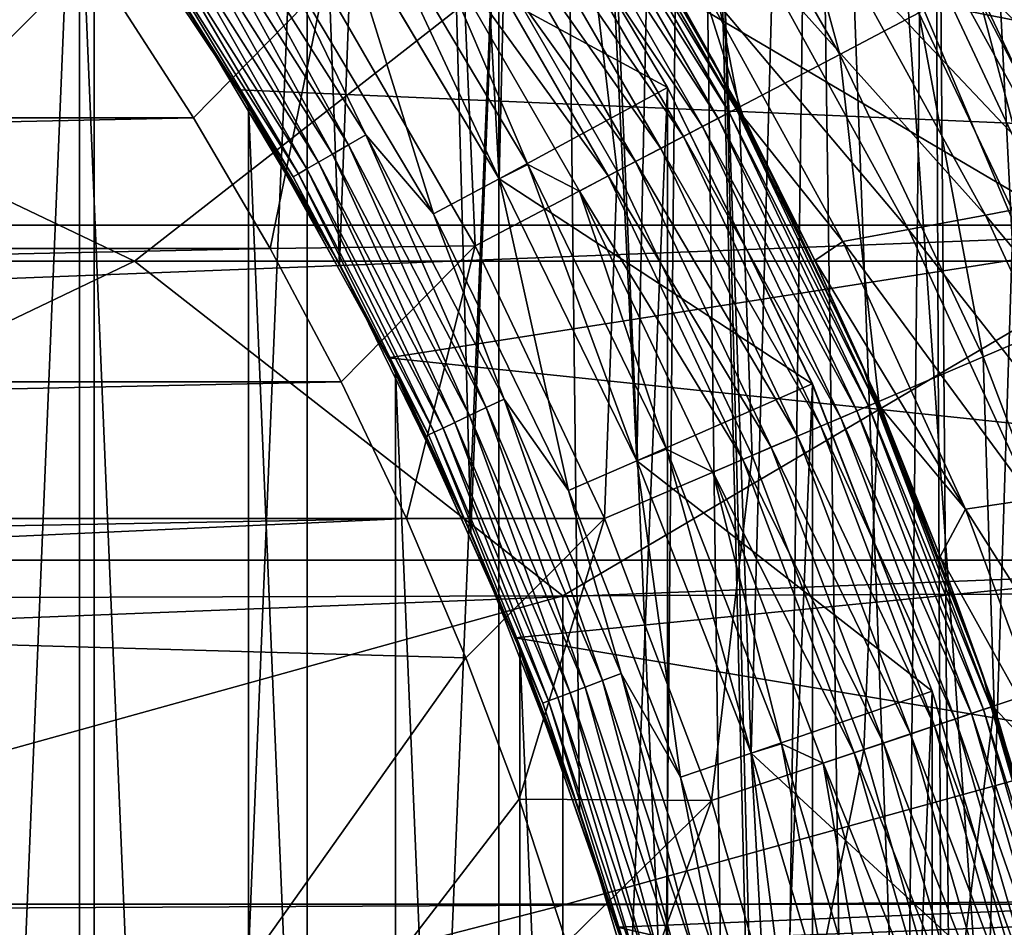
# Model space of a CAD drawing. Header units: metres. Extents: x -104 to 104, y -68 to 90.
# Tile 628 of 744: x 13.45 to 18.07, y 49.26 to 53.53. Entities that reach past the tile are written whole.
import ezdxf

# ---------------------------------------------------------------- set-up
doc = ezdxf.new("R2010")
doc.units = ezdxf.units.M
doc.layers.add('solid_FIT-BATH-153_SW0002', color=7, linetype='CONTINUOUS')

msp = doc.modelspace()

# ---------------------------------------------------------------- linework, layer by layer
at = {"layer": 'solid_FIT-BATH-153_SW0002'}
for points in [[(14.229135, 53.588036, -4.703498), (14.948836, 52.381088, -4.703498), (14.592765, 62.063435, -4.703498)], [(14.948836, 52.381088, -4.703498), (15.281964, 61.474419, -4.703498), (14.592765, 62.063435, -4.703498)], [(14.943171, 54.049225, 8.296501), (15.698823, 52.78112, 8.296501), (15.221834, 61.527943, 8.296501)], [(15.698823, 52.78112, 8.296501), (15.888155, 60.916077, 8.296501), (15.221834, 61.527943, 8.296501)], [(14.948836, 52.381088, -4.703498), (15.566132, 51.119137, -4.703498), (15.281964, 61.474419, -4.703498)], [(15.566132, 51.119137, -4.703498), (15.948568, 60.857918, -4.703498), (15.281964, 61.474419, -4.703498)], [(15.698823, 52.78112, 8.296501), (16.346586, 51.455868, 8.296501), (15.888155, 60.916077, 8.296501)], [(16.346586, 51.455868, 8.296501), (16.52853, 60.279892, 8.296501), (15.888155, 60.916077, 8.296501)], [(15.566132, 51.119137, -4.703498), (16.076899, 49.811382, -4.703498), (15.948568, 60.857918, -4.703498)], [(16.478292, 48.465103, -4.703498), (16.588905, 60.21703, -4.703498), (15.948568, 60.857918, -4.703498)], [(16.076899, 49.811382, -4.703498), (16.478292, 48.465103, -4.703498), (15.948568, 60.857918, -4.703498)], [(6.5, 50.785889, 68.296501), (12.21831, 60.746838, 68.296501), (16.460951, 56.5042, 68.296501)], [(16.346586, 51.455868, 8.296501), (16.882648, 50.082161, 8.296501), (16.52853, 60.279892, 8.296501)], [(16.882648, 50.082161, 8.296501), (17.143902, 59.61834, 8.296501), (16.52853, 60.279892, 8.296501)], [(16.478292, 48.465103, -4.703498), (16.767109, 47.089867, -4.703498), (16.588905, 60.21703, -4.703498)], [(16.999987, 44.293423, -4.703498), (17.204029, 59.550629, -4.703498), (16.588905, 60.21703, -4.703498)], [(16.94128, 45.696701, -4.703498), (16.999987, 44.293423, -4.703498), (16.588905, 60.21703, -4.703498)], [(16.767109, 47.089867, -4.703498), (16.94128, 45.696701, -4.703498), (16.588905, 60.21703, -4.703498)], [(16.882648, 50.082161, 8.296501), (17.303858, 48.667538, 8.296501), (17.143902, 59.61834, 8.296501)], [(17.606529, 47.223553, 8.296501), (17.733131, 58.932922, 8.296501), (17.143902, 59.61834, 8.296501)], [(17.303858, 48.667538, 8.296501), (17.606529, 47.223553, 8.296501), (17.143902, 59.61834, 8.296501)], [(16.999987, 44.293423, -4.703498), (19.145222, 31.785889, -4.703498), (17.204029, 59.550629, -4.703498)], [(19.145222, 31.785889, -4.703498), (17.792608, 58.860416, -4.703498), (17.204029, 59.550629, -4.703498)], [(17.606529, 47.223553, 8.296501), (17.788933, 45.760342, 8.296501), (17.733131, 58.932922, 8.296501)], [(17.85, 44.285904, 8.296501), (18.293959, 58.226158, 8.296501), (17.733131, 58.932922, 8.296501)], [(17.788933, 45.760342, 8.296501), (17.85, 44.285904, 8.296501), (17.733131, 58.932922, 8.296501)], [(19.145222, 31.785889, -4.703498), (18.352581, 58.148666, -4.703498), (17.792608, 58.860416, -4.703498)], [(17.85, 44.285904, 8.296501), (18.379068, 30.458, 8.296501), (18.293959, 58.226158, 8.296501)], [(12.698797, 30.490952, 37.479431), (12.698797, 58.080826, 37.479431), (13.794567, 56.98518, 37.479431)], [(17.788363, 57.651543, 47.846176), (18.521544, 53.072155, 46.161289), (17.781132, 54.48801, 46.682224)], [(18.717615, 56.315662, 47.354668), (18.521544, 53.072155, 46.161289), (17.788363, 57.651543, 47.846176)], [(12.698797, 30.490952, 37.479431), (13.794567, 56.98518, 37.479431), (13.794567, 31.586597, 37.479431)], [(13.794567, 31.586597, 37.479431), (13.794567, 56.98518, 37.479431), (14.796649, 55.801991, 37.479431)], [(6.5, 46.543247, 69.796501), (16.460951, 56.5042, 68.296501), (16.460951, 56.5042, 69.796501)], [(6.5, 46.543247, 68.296501), (16.460951, 56.5042, 68.296501), (6.5, 46.543247, 69.796501)], [(6.5, 50.785889, 68.296501), (16.460951, 56.5042, 68.296501), (6.5, 46.543247, 68.296501)], [(6.5, 46.543247, 69.796501), (16.460951, 56.5042, 69.796501), (20.239317, 47.544315, 69.796501)], [(18.888876, 52.252007, 69.796501), (16.460951, 56.5042, 69.796501), (18.193844, 53.732143, 69.796501)], [(19.463993, 50.720402, 69.796501), (16.460951, 56.5042, 69.796501), (18.888876, 52.252007, 69.796501)], [(19.915155, 49.147484, 69.796501), (16.460951, 56.5042, 69.796501), (19.463993, 50.720402, 69.796501)], [(20.239317, 47.544315, 69.796501), (16.460951, 56.5042, 69.796501), (19.915155, 49.147484, 69.796501)], [(13.794567, 31.586597, 37.479431), (14.796649, 55.801991, 37.479431), (14.796649, 32.769787, 37.479431)], [(14.796649, 32.769787, 37.479431), (14.796649, 55.801991, 37.479431), (15.69684, 54.541069, 37.479431)], [(12.834371, 55.433922, -6.203498), (12.834371, 33.137856, -6.203498), (13.726311, 34.25658, -6.203498)], [(12.834371, 55.433922, -6.203498), (13.726311, 34.25658, -6.203498), (13.726314, 54.315193, -6.203498)], [(16.867413, 54.95237, 43.765839), (16.513239, 54.728397, 45.265484), (17.299961, 53.365776, 45.265484)], [(17.671009, 53.560524, 43.765839), (16.867413, 54.95237, 43.765839), (17.299961, 53.365776, 45.265484)], [(16.513239, 54.728397, 45.265484), (16.061531, 54.442753, 46.727985), (16.826735, 53.117405, 46.727985)], [(17.299961, 53.365776, 45.265484), (16.513239, 54.728397, 45.265484), (16.826735, 53.117405, 46.727985)], [(15.906163, 54.677902, 28.296501), (16.710001, 53.328888, 28.296501), (16.048372, 54.434261, 28.451694)], [(16.482973, 53.73637, 17.419794), (16.710001, 53.328888, 28.296501), (15.906163, 54.677902, 28.296501)], [(13.668135, 54.394314, 1.296502), (20.596407, 54.522842, 1.296502), (21.324799, 52.903236, 1.296502)], [(14.796649, 32.769787, 37.479431), (15.69684, 54.541069, 37.479431), (15.69684, 34.030708, 37.479431)], [(14.943486, 54.048813, 35.896503), (16.490074, 53.210011, 36.796501), (15.696819, 54.541245, 36.796501)], [(15.696819, 54.541245, 36.796501), (16.490074, 53.210011, 36.796501), (15.69684, 54.541069, 37.479431)], [(15.69684, 34.030708, 37.479431), (15.69684, 54.541069, 37.479431), (16.489872, 53.210293, 37.479431)], [(16.490074, 53.210011, 36.796501), (16.489872, 53.210293, 37.479431), (15.69684, 54.541069, 37.479431)], [(18.193844, 53.732143, 69.796501), (17.781132, 54.48801, 46.682224), (18.521544, 53.072155, 46.161289)], [(16.061531, 54.442753, 46.727985), (15.515038, 54.097149, 48.144478), (16.254206, 52.816895, 48.144478)], [(16.017532, 54.414761, 28.604473), (16.048372, 54.434261, 28.451694), (16.812937, 53.109997, 28.451694)], [(16.710001, 53.328888, 28.296501), (16.812937, 53.109997, 28.451694), (16.048372, 54.434261, 28.451694)], [(16.826735, 53.117405, 46.727985), (16.061531, 54.442753, 46.727985), (16.254206, 52.816895, 48.144478)], [(13.667952, 54.394653, 6.596502), (13.668135, 54.394314, 1.296502), (14.47578, 53.199306, 1.296502)], [(13.667952, 54.394653, 6.596502), (14.47578, 53.199306, 1.296502), (14.084664, 53.805458, 6.596502)], [(14.47578, 53.199306, 1.296502), (13.668135, 54.394314, 1.296502), (21.324799, 52.903236, 1.296502)], [(15.966853, 54.382713, 28.749653), (16.727533, 53.065174, 28.749653), (15.897585, 54.338913, 28.883652)], [(16.017532, 54.414761, 28.604473), (16.780628, 53.09304, 28.604473), (15.966853, 54.382713, 28.749653)], [(16.780628, 53.09304, 28.604473), (16.727533, 53.065174, 28.749653), (15.966853, 54.382713, 28.749653)], [(16.017532, 54.414761, 28.604473), (16.812937, 53.109997, 28.451694), (16.780628, 53.09304, 28.604473)], [(15.897585, 54.338913, 28.883652), (16.654966, 53.027088, 28.883652), (15.811437, 54.284435, 29.003164)], [(16.727533, 53.065174, 28.749653), (16.654966, 53.027088, 28.883652), (15.897585, 54.338913, 28.883652)], [(13.726314, 54.315193, -6.203498), (13.726311, 34.25658, -6.203498), (14.520299, 35.445183, -6.203498)], [(13.726314, 54.315193, -6.203498), (14.520304, 53.126583, -6.203498), (14.229135, 53.588036, -4.703498)], [(13.726314, 54.315193, -6.203498), (14.520299, 35.445183, -6.203498), (14.520304, 53.126583, -6.203498)], [(15.811437, 54.284435, 29.003164), (16.564714, 52.979721, 29.003164), (15.710534, 54.220627, 29.105242)], [(16.654966, 53.027088, 28.883652), (16.564714, 52.979721, 29.003164), (15.811437, 54.284435, 29.003164)], [(15.710534, 54.220627, 29.105242), (16.459003, 52.92424, 29.105242), (15.597366, 54.149063, 29.187365)], [(16.564714, 52.979721, 29.003164), (16.459003, 52.92424, 29.105242), (15.710534, 54.220627, 29.105242)], [(14.99013, 52.940445, 7.058629), (14.322415, 54.171936, 7.087009), (14.24512, 54.118584, 7.058629)], [(14.322415, 54.171936, 7.087009), (15.071468, 52.987404, 7.087009), (14.648741, 53.85997, 7.096502)], [(14.99013, 52.940445, 7.058629), (15.071468, 52.987404, 7.087009), (14.322415, 54.171936, 7.087009)], [(15.597366, 54.149063, 29.187365), (16.340445, 52.862015, 29.187365), (15.474726, 54.07151, 29.247509)], [(16.459003, 52.92424, 29.105242), (16.340445, 52.862015, 29.187365), (15.597366, 54.149063, 29.187365)], [(14.24512, 54.118584, 7.058629), (14.173874, 54.069408, 7.012455), (14.915158, 52.89716, 7.012455)], [(14.99013, 52.940445, 7.058629), (14.24512, 54.118584, 7.058629), (14.915158, 52.89716, 7.012455)], [(15.071068, 54.127708, 29.296501), (15.698828, 52.781113, 29.296501), (14.943172, 54.049225, 29.296501)], [(15.071068, 54.127708, 29.296501), (15.832962, 52.848415, 29.296501), (15.698828, 52.781113, 29.296501)], [(15.345638, 53.989883, 29.284189), (15.832962, 52.848415, 29.296501), (15.071068, 54.127708, 29.296501)], [(-19.788519, 52.563187, 72.796501), (19.080275, 54.08606, 72.796501), (-19.080257, 54.086094, 72.796501)], [(-19.788519, 52.563187, 72.796501), (19.788528, 52.563168, 72.796501), (19.080275, 54.08606, 72.796501)], [(14.173874, 54.069408, 7.012455), (14.111421, 54.026299, 6.950263), (14.849439, 52.859215, 6.950263)], [(14.915158, 52.89716, 7.012455), (14.173874, 54.069408, 7.012455), (14.849439, 52.859215, 6.950263)], [(15.515038, 54.097149, 48.144478), (14.877046, 53.693729, 49.506374), (15.585818, 52.466122, 49.506374)], [(15.474726, 54.07151, 29.247509), (16.211962, 52.794582, 29.247509), (15.345638, 53.989883, 29.284189)], [(16.340445, 52.862015, 29.187365), (16.211962, 52.794582, 29.247509), (15.474726, 54.07151, 29.247509)], [(16.254206, 52.816895, 48.144478), (15.515038, 54.097149, 48.144478), (15.585818, 52.466122, 49.506374)], [(14.111421, 54.026299, 6.950263), (14.060164, 53.990917, 6.87445), (14.795502, 52.828075, 6.87445)], [(14.849439, 52.859215, 6.950263), (14.111421, 54.026299, 6.950263), (14.795502, 52.828075, 6.87445)], [(14.648741, 53.85997, 7.096502), (15.389946, 52.616501, 7.096502), (14.943172, 54.049225, 7.096502)], [(15.698828, 52.781113, 7.096502), (15.698823, 52.78112, 8.296501), (14.943171, 54.049225, 8.296501)], [(14.943172, 54.049225, 7.096502), (15.698828, 52.781113, 7.096502), (14.943171, 54.049225, 8.296501)], [(14.943172, 54.049225, 29.296501), (15.698828, 52.781113, 29.296501), (14.943486, 54.048813, 35.896503)], [(15.389946, 52.616501, 7.096502), (15.698828, 52.781113, 7.096502), (14.943172, 54.049225, 7.096502)], [(14.943486, 54.048813, 35.896503), (15.698656, 52.781456, 35.896503), (16.490074, 53.210011, 36.796501)], [(15.698828, 52.781113, 29.296501), (15.698656, 52.781456, 35.896503), (14.943486, 54.048813, 35.896503)], [(17.710831, 53.939053, 15.539575), (18.164055, 54.048206, 15.086351), (18.855494, 52.782738, 15.047513)], [(10.66534, 53.981514, -22.416956), (13.984931, 52.393456, -22.390421), (9.313002, 52.393456, -22.425169)], [(10.66534, 53.981514, -22.416956), (15.998011, 53.96619, -22.371569), (13.984931, 52.393456, -22.390421)], [(15.998011, 53.96619, -22.371569), (18.667147, 52.393456, -22.341715), (13.984931, 52.393456, -22.390421)], [(14.022079, 53.96463, 6.787934), (13.998632, 53.948448, 6.694047), (14.730752, 52.790691, 6.694047)], [(14.060164, 53.990917, 6.87445), (14.022079, 53.96463, 6.787934), (14.755425, 52.804935, 6.787934)], [(14.755425, 52.804935, 6.787934), (14.022079, 53.96463, 6.787934), (14.730752, 52.790691, 6.694047)], [(14.795502, 52.828075, 6.87445), (14.060164, 53.990917, 6.87445), (14.755425, 52.804935, 6.787934)], [(15.345638, 53.989883, 29.284189), (16.076725, 52.723602, 29.284189), (15.832962, 52.848415, 29.296501)], [(16.211962, 52.794582, 29.247509), (16.076725, 52.723602, 29.284189), (15.345638, 53.989883, 29.284189)], [(15.998011, 53.96619, -22.371569), (21.330681, 53.945782, -22.308178), (18.667147, 52.393456, -22.341715)], [(13.998632, 53.948448, 6.694047), (14.084664, 53.805458, 6.596502), (14.475995, 53.199112, 6.596502)], [(14.730752, 52.790691, 6.694047), (13.998632, 53.948448, 6.694047), (14.475995, 53.199112, 6.596502)], [(17.305929, 53.844292, 16.034723), (17.710831, 53.939053, 15.539575), (18.396175, 52.69088, 15.503056)], [(18.396175, 52.69088, 15.503056), (17.710831, 53.939053, 15.539575), (18.855494, 52.782738, 15.047513)], [(15.071468, 52.987404, 7.087009), (15.389946, 52.616501, 7.096502), (14.648741, 53.85997, 7.096502)], [(16.95117, 53.764374, 16.567499), (17.305929, 53.844292, 16.034723), (17.984818, 52.6106, 16.001856)], [(17.984818, 52.6106, 16.001856), (17.305929, 53.844292, 16.034723), (18.396175, 52.69088, 15.503056)], [(14.084664, 53.805458, 6.596502), (14.47578, 53.199306, 1.296502), (14.475995, 53.199112, 6.596502)], [(18.098217, 53.784729, 40.691639), (17.937635, 53.700455, 42.238136), (18.637026, 52.226551, 42.238136)], [(16.84577, 53.073383, 17.447479), (16.710001, 53.328888, 28.296501), (16.482973, 53.73637, 17.419794)], [(16.84577, 53.073383, 17.447479), (16.482973, 53.73637, 17.419794), (16.648329, 53.699715, 17.1334)], [(16.648329, 53.699715, 17.1334), (16.95117, 53.764374, 16.567499), (17.62351, 52.542332, 16.539167)], [(17.62351, 52.542332, 16.539167), (16.95117, 53.764374, 16.567499), (17.984818, 52.6106, 16.001856)], [(14.877046, 53.693729, 49.506374), (13.877343, 53.665737, 50.796501), (14.262948, 53.06815, 50.796501)], [(14.877046, 53.693729, 49.506374), (14.262948, 53.06815, 50.796501), (14.623175, 52.454361, 50.796501)], [(15.585818, 52.466122, 49.506374), (14.877046, 53.693729, 49.506374), (14.623175, 52.454361, 50.796501)], [(17.314281, 52.486492, 17.11001), (16.648329, 53.699715, 17.1334), (17.62351, 52.542332, 16.539167)], [(16.84577, 53.073383, 17.447479), (16.648329, 53.699715, 17.1334), (17.314281, 52.486492, 17.11001)], [(17.937635, 53.700455, 42.238136), (17.671009, 53.560524, 43.765839), (18.360004, 52.108528, 43.765839)], [(18.637026, 52.226551, 42.238136), (17.937635, 53.700455, 42.238136), (18.360004, 52.108528, 43.765839)], [(13.877343, 53.665737, 50.796501), (-13.877354, 53.665722, 50.796501), (-14.262958, 53.06813, 50.796501)], [(14.262948, 53.06815, 50.796501), (13.877343, 53.665737, 50.796501), (-14.262958, 53.06813, 50.796501)], [(14.520304, 53.126583, -6.203498), (14.948836, 52.381088, -4.703498), (14.229135, 53.588036, -4.703498)], [(17.671009, 53.560524, 43.765839), (17.299961, 53.365776, 45.265484), (17.974489, 51.944267, 45.265484)], [(18.360004, 52.108528, 43.765839), (17.671009, 53.560524, 43.765839), (17.974489, 51.944267, 45.265484)], [(17.299961, 53.365776, 45.265484), (16.826735, 53.117405, 46.727985), (17.482811, 51.734783, 46.727985)], [(17.974489, 51.944267, 45.265484), (17.299961, 53.365776, 45.265484), (17.482811, 51.734783, 46.727985)], [(16.710001, 53.328888, 28.296501), (17.399693, 51.918102, 28.296501), (16.812937, 53.109997, 28.451694)], [(17.18178, 52.39677, 17.474228), (17.399693, 51.918102, 28.296501), (16.710001, 53.328888, 28.296501)], [(17.18178, 52.39677, 17.474228), (16.710001, 53.328888, 28.296501), (16.84577, 53.073383, 17.447479)], [(15.179469, 51.939846, 1.296502), (14.47578, 53.199306, 1.296502), (21.324799, 52.903236, 1.296502)], [(14.475995, 53.199112, 6.596502), (14.47578, 53.199306, 1.296502), (15.179469, 51.939846, 1.296502)], [(14.475995, 53.199112, 6.596502), (15.179469, 51.939846, 1.296502), (14.84124, 52.576702, 6.596502)], [(14.730752, 52.790691, 6.694047), (14.475995, 53.199112, 6.596502), (14.84124, 52.576702, 6.596502)], [(15.69684, 34.030708, 37.479431), (16.489872, 53.210293, 37.479431), (16.489872, 35.361481, 37.479431)], [(15.698656, 52.781456, 35.896503), (17.170692, 51.817806, 36.796501), (16.490074, 53.210011, 36.796501)], [(16.489872, 35.361481, 37.479431), (16.489872, 53.210293, 37.479431), (17.170835, 51.817474, 37.479431)], [(17.170692, 51.817806, 36.796501), (17.170835, 51.817474, 37.479431), (16.489872, 53.210293, 37.479431)], [(16.490074, 53.210011, 36.796501), (17.170692, 51.817806, 36.796501), (16.489872, 53.210293, 37.479431)], [(14.520304, 53.126583, -6.203498), (14.520299, 35.445183, -6.203498), (15.211767, 36.696342, -6.203498)], [(14.520304, 53.126583, -6.203498), (15.211774, 51.87542, -6.203498), (14.948836, 52.381088, -4.703498)], [(14.520304, 53.126583, -6.203498), (15.211767, 36.696342, -6.203498), (15.211774, 51.87542, -6.203498)], [(16.826735, 53.117405, 46.727985), (16.254206, 52.816895, 48.144478), (16.887957, 51.481316, 48.144478)], [(16.780628, 53.09304, 28.604473), (17.434895, 51.714203, 28.604473), (16.727533, 53.065174, 28.749653)], [(16.780628, 53.09304, 28.604473), (16.812937, 53.109997, 28.451694), (17.468464, 51.728504, 28.451694)], [(16.780628, 53.09304, 28.604473), (17.468464, 51.728504, 28.451694), (17.434895, 51.714203, 28.604473)], [(17.399693, 51.918102, 28.296501), (17.468464, 51.728504, 28.451694), (16.812937, 53.109997, 28.451694)], [(17.482811, 51.734783, 46.727985), (16.826735, 53.117405, 46.727985), (16.887957, 51.481316, 48.144478)], [(14.262948, 53.06815, 50.796501), (-14.262958, 53.06813, 50.796501), (-14.623185, 52.454342, 50.796501)], [(14.623175, 52.454361, 50.796501), (14.262948, 53.06815, 50.796501), (-14.623185, 52.454342, 50.796501)], [(16.727533, 53.065174, 28.749653), (17.37973, 51.690701, 28.749653), (16.654966, 53.027088, 28.883652)], [(17.434895, 51.714203, 28.604473), (17.37973, 51.690701, 28.749653), (16.727533, 53.065174, 28.749653)], [(17.18178, 52.39677, 17.474228), (16.84577, 53.073383, 17.447479), (17.314281, 52.486492, 17.11001)], [(16.654966, 53.027088, 28.883652), (17.304333, 51.658577, 28.883652), (16.564714, 52.979721, 29.003164)], [(17.37973, 51.690701, 28.749653), (17.304333, 51.658577, 28.883652), (16.654966, 53.027088, 28.883652)], [(15.637924, 51.706177, 7.058629), (15.071468, 52.987404, 7.087009), (14.99013, 52.940445, 7.058629)], [(15.071468, 52.987404, 7.087009), (15.722777, 51.746437, 7.087009), (15.389946, 52.616501, 7.096502)], [(15.637924, 51.706177, 7.058629), (15.722777, 51.746437, 7.087009), (15.071468, 52.987404, 7.087009)], [(16.564714, 52.979721, 29.003164), (17.210562, 51.618622, 29.003164), (16.459003, 52.92424, 29.105242)], [(17.304333, 51.658577, 28.883652), (17.210562, 51.618622, 29.003164), (16.564714, 52.979721, 29.003164)], [(14.915158, 52.89716, 7.012455), (14.849439, 52.859215, 6.950263), (15.491153, 51.636532, 6.950263)], [(14.99013, 52.940445, 7.058629), (14.915158, 52.89716, 7.012455), (15.559712, 51.669064, 7.012455)], [(15.559712, 51.669064, 7.012455), (14.915158, 52.89716, 7.012455), (15.491153, 51.636532, 6.950263)], [(15.637924, 51.706177, 7.058629), (14.99013, 52.940445, 7.058629), (15.559712, 51.669064, 7.012455)], [(15.179469, 51.939846, 1.296502), (21.324799, 52.903236, 1.296502), (21.926216, 51.232121, 1.296502)], [(16.459003, 52.92424, 29.105242), (17.100731, 51.571827, 29.105242), (16.340445, 52.862015, 29.187365)], [(17.210562, 51.618622, 29.003164), (17.100731, 51.571827, 29.105242), (16.459003, 52.92424, 29.105242)], [(14.849439, 52.859215, 6.950263), (14.795502, 52.828075, 6.87445), (15.434885, 51.609833, 6.87445)], [(15.491153, 51.636532, 6.950263), (14.849439, 52.859215, 6.950263), (15.434885, 51.609833, 6.87445)], [(16.340445, 52.862015, 29.187365), (16.977549, 51.519344, 29.187365), (16.211962, 52.794582, 29.247509)], [(17.100731, 51.571827, 29.105242), (16.977549, 51.519344, 29.187365), (16.340445, 52.862015, 29.187365)], [(14.755425, 52.804935, 6.787934), (14.730752, 52.790691, 6.694047), (15.367337, 51.577782, 6.694047)], [(14.795502, 52.828075, 6.87445), (14.755425, 52.804935, 6.787934), (15.393077, 51.589993, 6.787934)], [(15.393077, 51.589993, 6.787934), (14.755425, 52.804935, 6.787934), (15.367337, 51.577782, 6.694047)], [(15.434885, 51.609833, 6.87445), (14.795502, 52.828075, 6.87445), (15.393077, 51.589993, 6.787934)], [(16.254206, 52.816895, 48.144478), (15.585818, 52.466122, 49.506374), (16.193512, 51.185463, 49.506374)], [(15.832962, 52.848415, 29.296501), (16.346592, 51.455853, 29.296501), (15.698828, 52.781113, 29.296501)], [(15.832962, 52.848415, 29.296501), (16.485989, 51.511463, 29.296501), (16.346592, 51.455853, 29.296501)], [(16.076725, 52.723602, 29.284189), (16.485989, 51.511463, 29.296501), (15.832962, 52.848415, 29.296501)], [(16.887957, 51.481316, 48.144478), (16.254206, 52.816895, 48.144478), (16.193512, 51.185463, 49.506374)], [(14.730752, 52.790691, 6.694047), (14.84124, 52.576702, 6.596502), (15.17974, 51.93935, 6.596502)], [(15.367337, 51.577782, 6.694047), (14.730752, 52.790691, 6.694047), (15.17974, 51.93935, 6.596502)], [(15.389946, 52.616501, 7.096502), (16.025324, 51.316967, 7.096502), (15.698828, 52.781113, 7.096502)], [(15.698656, 52.781456, 35.896503), (16.34659, 51.45607, 35.896503), (17.170692, 51.817806, 36.796501)], [(16.346592, 51.455853, 29.296501), (16.34659, 51.45607, 35.896503), (15.698656, 52.781456, 35.896503)], [(15.698828, 52.781113, 29.296501), (16.346592, 51.455853, 29.296501), (15.698656, 52.781456, 35.896503)], [(16.346592, 51.455853, 7.096502), (16.346586, 51.455868, 8.296501), (15.698823, 52.78112, 8.296501)], [(15.698828, 52.781113, 7.096502), (16.346592, 51.455853, 7.096502), (15.698823, 52.78112, 8.296501)], [(16.025324, 51.316967, 7.096502), (16.346592, 51.455853, 7.096502), (15.698828, 52.781113, 7.096502)], [(16.211962, 52.794582, 29.247509), (16.844057, 51.462471, 29.247509), (16.076725, 52.723602, 29.284189)], [(16.977549, 51.519344, 29.187365), (16.844057, 51.462471, 29.247509), (16.211962, 52.794582, 29.247509)], [(16.076725, 52.723602, 29.284189), (16.703547, 51.402603, 29.284189), (16.485989, 51.511463, 29.296501)], [(16.844057, 51.462471, 29.247509), (16.703547, 51.402603, 29.284189), (16.076725, 52.723602, 29.284189)], [(17.984818, 52.6106, 16.001856), (18.396175, 52.69088, 15.503056), (18.990879, 51.39764, 15.469657)], [(14.84124, 52.576702, 6.596502), (15.179469, 51.939846, 1.296502), (15.17974, 51.93935, 6.596502)], [(15.722777, 51.746437, 7.087009), (16.025324, 51.316967, 7.096502), (15.389946, 52.616501, 7.096502)], [(17.62351, 52.542332, 16.539167), (17.984818, 52.6106, 16.001856), (18.573284, 51.331741, 15.971549)], [(18.573284, 51.331741, 15.971549), (17.984818, 52.6106, 16.001856), (18.990879, 51.39764, 15.469657)], [(-20.37569, 50.989109, 72.796501), (19.788528, 52.563168, 72.796501), (-19.788519, 52.563187, 72.796501)], [(-20.37569, 50.989109, 72.796501), (20.375694, 50.989101, 72.796501), (19.788528, 52.563168, 72.796501)], [(17.314281, 52.486492, 17.11001), (17.62351, 52.542332, 16.539167), (18.205605, 51.275097, 16.512707)], [(18.205605, 51.275097, 16.512707), (17.62351, 52.542332, 16.539167), (18.573284, 51.331741, 15.971549)], [(17.18178, 52.39677, 17.474228), (17.314281, 52.486492, 17.11001), (17.890097, 51.228111, 17.087749)], [(17.890097, 51.228111, 17.087749), (17.314281, 52.486492, 17.11001), (18.205605, 51.275097, 16.512707)], [(14.623175, 52.454361, 50.796501), (-14.623185, 52.454342, 50.796501), (-14.956303, 51.827168, 50.796501)], [(14.956291, 51.82719, 50.796501), (14.623175, 52.454361, 50.796501), (-14.956303, 51.827168, 50.796501)], [(15.585818, 52.466122, 49.506374), (14.623175, 52.454361, 50.796501), (14.956291, 51.82719, 50.796501)], [(15.585818, 52.466122, 49.506374), (14.956291, 51.82719, 50.796501), (15.262969, 51.185272, 50.796501)], [(16.193512, 51.185463, 49.506374), (15.585818, 52.466122, 49.506374), (15.262969, 51.185272, 50.796501)], [(9.313002, 52.393456, -22.425169), (13.984931, 52.393456, -22.390421), (10.665392, 50.805424, -22.416958)], [(13.984931, 52.393456, -22.390421), (15.99808, 50.820747, -22.371571), (10.665392, 50.805424, -22.416958)], [(13.984931, 52.393456, -22.390421), (18.667147, 52.393456, -22.341715), (15.99808, 50.820747, -22.371571)], [(18.667147, 52.393456, -22.341715), (21.330763, 50.841156, -22.30818), (15.99808, 50.820747, -22.371571)], [(17.490507, 51.707623, 17.500256), (17.399693, 51.918102, 28.296501), (17.18178, 52.39677, 17.474228)], [(17.490507, 51.707623, 17.500256), (17.18178, 52.39677, 17.474228), (17.890097, 51.228111, 17.087749)], [(15.211774, 51.87542, -6.203498), (15.566132, 51.119137, -4.703498), (14.948836, 52.381088, -4.703498)], [(18.360004, 52.108528, 43.765839), (17.974489, 51.944267, 45.265484), (18.532446, 50.473095, 45.265484)], [(15.774205, 50.624153, 1.296502), (15.179469, 51.939846, 1.296502), (21.926216, 51.232121, 1.296502)], [(15.17974, 51.93935, 6.596502), (15.179469, 51.939846, 1.296502), (15.774205, 50.624153, 1.296502)], [(15.17974, 51.93935, 6.596502), (15.774205, 50.624153, 1.296502), (15.490885, 51.288208, 6.596502)], [(15.367337, 51.577782, 6.694047), (15.17974, 51.93935, 6.596502), (15.490885, 51.288208, 6.596502)], [(17.974489, 51.944267, 45.265484), (17.482811, 51.734783, 46.727985), (18.025505, 50.303852, 46.727985)], [(18.532446, 50.473095, 45.265484), (17.974489, 51.944267, 45.265484), (18.025505, 50.303852, 46.727985)], [(17.399693, 51.918102, 28.296501), (17.970528, 50.455177, 28.296501), (17.468464, 51.728504, 28.451694)], [(17.771507, 51.007015, 17.525198), (17.970528, 50.455177, 28.296501), (17.399693, 51.918102, 28.296501)], [(17.771507, 51.007015, 17.525198), (17.399693, 51.918102, 28.296501), (17.490507, 51.707623, 17.500256)], [(15.211774, 51.87542, -6.203498), (15.211767, 36.696342, -6.203498), (15.796114, 38.002403, -6.203498)], [(15.211774, 51.87542, -6.203498), (15.796122, 50.569355, -6.203498), (15.566132, 51.119137, -4.703498)], [(15.211774, 51.87542, -6.203498), (15.796114, 38.002403, -6.203498), (15.796122, 50.569355, -6.203498)], [(14.956291, 51.82719, 50.796501), (-14.956303, 51.827168, 50.796501), (-15.26298, 51.185249, 50.796501)], [(15.262969, 51.185272, 50.796501), (14.956291, 51.82719, 50.796501), (-15.26298, 51.185249, 50.796501)], [(16.34659, 51.45607, 35.896503), (17.734024, 50.374146, 36.796501), (17.170692, 51.817806, 36.796501)], [(16.489872, 35.361481, 37.479431), (17.170835, 51.817474, 37.479431), (17.170835, 36.754303, 37.479431)], [(17.170692, 51.817806, 36.796501), (17.734024, 50.374146, 36.796501), (17.170835, 51.817474, 37.479431)], [(17.170835, 36.754303, 37.479431), (17.170835, 51.817474, 37.479431), (17.734125, 50.37365, 37.479431)], [(17.734024, 50.374146, 36.796501), (17.734125, 50.37365, 37.479431), (17.170835, 51.817474, 37.479431)], [(16.184301, 50.423782, 7.058629), (15.722777, 51.746437, 7.087009), (15.637924, 51.706177, 7.058629)], [(15.722777, 51.746437, 7.087009), (16.272118, 50.457088, 7.087009), (16.025324, 51.316967, 7.096502)], [(16.184301, 50.423782, 7.058629), (16.272118, 50.457088, 7.087009), (15.722777, 51.746437, 7.087009)], [(15.637924, 51.706177, 7.058629), (15.559712, 51.669064, 7.012455), (16.103355, 50.393085, 7.012455)], [(16.184301, 50.423782, 7.058629), (15.637924, 51.706177, 7.058629), (16.103355, 50.393085, 7.012455)], [(17.482811, 51.734783, 46.727985), (16.887957, 51.481316, 48.144478), (17.412186, 50.099072, 48.144478)], [(17.434895, 51.714203, 28.604473), (17.976089, 50.287189, 28.604473), (17.37973, 51.690701, 28.749653)], [(18.025505, 50.303852, 46.727985), (17.482811, 51.734783, 46.727985), (17.412186, 50.099072, 48.144478)], [(17.434895, 51.714203, 28.604473), (17.468464, 51.728504, 28.451694), (18.0107, 50.298744, 28.451694)], [(17.434895, 51.714203, 28.604473), (18.0107, 50.298744, 28.451694), (17.976089, 50.287189, 28.604473)], [(17.970528, 50.455177, 28.296501), (18.0107, 50.298744, 28.451694), (17.468464, 51.728504, 28.451694)], [(17.771507, 51.007015, 17.525198), (17.490507, 51.707623, 17.500256), (17.890097, 51.228111, 17.087749)], [(15.559712, 51.669064, 7.012455), (15.491153, 51.636532, 6.950263), (16.0324, 50.366177, 6.950263)], [(16.103355, 50.393085, 7.012455), (15.559712, 51.669064, 7.012455), (16.0324, 50.366177, 6.950263)], [(17.304333, 51.658577, 28.883652), (17.841476, 50.242249, 28.883652), (17.210562, 51.618622, 29.003164)], [(17.37973, 51.690701, 28.749653), (17.919214, 50.2682, 28.749653), (17.304333, 51.658577, 28.883652)], [(17.919214, 50.2682, 28.749653), (17.841476, 50.242249, 28.883652), (17.304333, 51.658577, 28.883652)], [(17.976089, 50.287189, 28.604473), (17.919214, 50.2682, 28.749653), (17.37973, 51.690701, 28.749653)], [(15.434885, 51.609833, 6.87445), (15.393077, 51.589993, 6.787934), (15.930899, 50.327682, 6.787934)], [(15.491153, 51.636532, 6.950263), (15.434885, 51.609833, 6.87445), (15.974168, 50.34409, 6.87445)], [(15.974168, 50.34409, 6.87445), (15.434885, 51.609833, 6.87445), (15.930899, 50.327682, 6.787934)], [(16.0324, 50.366177, 6.950263), (15.491153, 51.636532, 6.950263), (15.974168, 50.34409, 6.87445)], [(17.210562, 51.618622, 29.003164), (17.744793, 50.209972, 29.003164), (17.100731, 51.571827, 29.105242)], [(17.841476, 50.242249, 28.883652), (17.744793, 50.209972, 29.003164), (17.210562, 51.618622, 29.003164)], [(15.393077, 51.589993, 6.787934), (15.367337, 51.577782, 6.694047), (15.904259, 50.317577, 6.694047)], [(15.367337, 51.577782, 6.694047), (15.490885, 51.288208, 6.596502), (15.774114, 50.624447, 6.596502)], [(15.904259, 50.317577, 6.694047), (15.367337, 51.577782, 6.694047), (15.774114, 50.624447, 6.596502)], [(15.930899, 50.327682, 6.787934), (15.393077, 51.589993, 6.787934), (15.904259, 50.317577, 6.694047)], [(17.100731, 51.571827, 29.105242), (17.631554, 50.172165, 29.105242), (16.977549, 51.519344, 29.187365)], [(17.744793, 50.209972, 29.003164), (17.631554, 50.172165, 29.105242), (17.100731, 51.571827, 29.105242)], [(16.485989, 51.511463, 29.296501), (16.882656, 50.082138, 29.296501), (16.346592, 51.455853, 29.296501)], [(16.485989, 51.511463, 29.296501), (17.02627, 50.125793, 29.296501), (16.882656, 50.082138, 29.296501)], [(16.703547, 51.402603, 29.284189), (17.02627, 50.125793, 29.296501), (16.485989, 51.511463, 29.296501)], [(16.977549, 51.519344, 29.187365), (17.504547, 50.129765, 29.187365), (16.844057, 51.462471, 29.247509)], [(17.631554, 50.172165, 29.105242), (17.504547, 50.129765, 29.187365), (16.977549, 51.519344, 29.187365)], [(16.887957, 51.481316, 48.144478), (16.193512, 51.185463, 49.506374), (16.696184, 49.860058, 49.506374)], [(17.412186, 50.099072, 48.144478), (16.887957, 51.481316, 48.144478), (16.696184, 49.860058, 49.506374)], [(16.844057, 51.462471, 29.247509), (17.366911, 50.083817, 29.247509), (16.703547, 51.402603, 29.284189)], [(17.504547, 50.129765, 29.187365), (17.366911, 50.083817, 29.247509), (16.844057, 51.462471, 29.247509)], [(16.025324, 51.316967, 7.096502), (16.55114, 49.969898, 7.096502), (16.346592, 51.455853, 7.096502)], [(16.882656, 50.082138, 7.096502), (16.882648, 50.082161, 8.296501), (16.346586, 51.455868, 8.296501)], [(16.346592, 51.455853, 7.096502), (16.882656, 50.082138, 7.096502), (16.346586, 51.455868, 8.296501)], [(16.34659, 51.45607, 35.896503), (16.882862, 50.081703, 35.896503), (17.734024, 50.374146, 36.796501)], [(16.882656, 50.082138, 29.296501), (16.882862, 50.081703, 35.896503), (16.34659, 51.45607, 35.896503)], [(16.346592, 51.455853, 29.296501), (16.882656, 50.082138, 29.296501), (16.34659, 51.45607, 35.896503)], [(16.55114, 49.969898, 7.096502), (16.882656, 50.082138, 7.096502), (16.346592, 51.455853, 7.096502)], [(16.703547, 51.402603, 29.284189), (17.22204, 50.03545, 29.284189), (17.02627, 50.125793, 29.296501)], [(17.366911, 50.083817, 29.247509), (17.22204, 50.03545, 29.284189), (16.703547, 51.402603, 29.284189)], [(15.490885, 51.288208, 6.596502), (15.774205, 50.624153, 1.296502), (15.774114, 50.624447, 6.596502)], [(16.272118, 50.457088, 7.087009), (16.55114, 49.969898, 7.096502), (16.025324, 51.316967, 7.096502)], [(15.774205, 50.624153, 1.296502), (21.926216, 51.232121, 1.296502), (22.39715, 49.518173, 1.296502)], [(17.890097, 51.228111, 17.087749), (18.205605, 51.275097, 16.512707), (18.69352, 49.966587, 16.489063)], [(-6.5, 50.785889, 50.796501), (15.262969, 51.185272, 50.796501), (-15.26298, 51.185249, 50.796501)], [(-6.5, 50.785889, 50.796501), (6.5, 50.785889, 50.796501), (15.262969, 51.185272, 50.796501)], [(6.5, 50.785889, 50.796501), (15.542261, 50.530869, 50.796501), (15.262969, 51.185272, 50.796501)], [(16.193512, 51.185463, 49.506374), (15.262969, 51.185272, 50.796501), (15.542261, 50.530869, 50.796501)], [(16.193512, 51.185463, 49.506374), (15.542261, 50.530869, 50.796501), (15.792983, 49.866493, 50.796501)], [(16.696184, 49.860058, 49.506374), (16.193512, 51.185463, 49.506374), (15.792983, 49.866493, 50.796501)], [(17.771507, 51.007015, 17.525198), (17.890097, 51.228111, 17.087749), (18.372171, 49.928833, 17.067499)], [(18.372171, 49.928833, 17.067499), (17.890097, 51.228111, 17.087749), (18.69352, 49.966587, 16.489063)], [(15.796122, 50.569355, -6.203498), (16.076899, 49.811382, -4.703498), (15.566132, 51.119137, -4.703498)], [(18.024292, 50.296284, 17.548246), (17.970528, 50.455177, 28.296501), (17.771507, 51.007015, 17.525198)], [(18.024292, 50.296284, 17.548246), (17.771507, 51.007015, 17.525198), (18.372171, 49.928833, 17.067499)], [(-20.838043, 49.372837, 72.796501), (20.375694, 50.989101, 72.796501), (-20.37569, 50.989109, 72.796501)], [(-20.838043, 49.372837, 72.796501), (20.838045, 49.372837, 72.796501), (20.375694, 50.989101, 72.796501)], [(15.99808, 50.820747, -22.371571), (15.99808, 49.36816, -22.371504), (10.665392, 49.341537, -22.417046)], [(10.665392, 50.805424, -22.416958), (15.99808, 50.820747, -22.371571), (10.665392, 49.341537, -22.417046)], [(21.330763, 50.841156, -22.30818), (21.330763, 49.40361, -22.307909), (15.99808, 49.36816, -22.371504)], [(15.99808, 50.820747, -22.371571), (21.330763, 50.841156, -22.30818), (15.99808, 49.36816, -22.371504)], [(6.5, 50.785889, 50.796501), (6.5, 37.785889, 50.796501), (15.542261, 50.530869, 50.796501)], [(15.774114, 50.624447, 6.596502), (15.774205, 50.624153, 1.296502), (16.254742, 49.263893, 1.296502)], [(15.774114, 50.624447, 6.596502), (16.254742, 49.263893, 1.296502), (16.028917, 49.949265, 6.596502)], [(15.904259, 50.317577, 6.694047), (15.774114, 50.624447, 6.596502), (16.028917, 49.949265, 6.596502)], [(16.254742, 49.263893, 1.296502), (15.774205, 50.624153, 1.296502), (22.39715, 49.518173, 1.296502)], [(15.796122, 50.569355, -6.203498), (15.796114, 38.002403, -6.203498), (16.268156, 39.351894, -6.203498)], [(15.796122, 50.569355, -6.203498), (16.268164, 49.21986, -6.203498), (16.076899, 49.811382, -4.703498)], [(15.796122, 50.569355, -6.203498), (16.268156, 39.351894, -6.203498), (16.268164, 49.21986, -6.203498)], [(6.5, 37.785889, 50.796501), (15.792983, 49.866493, 50.796501), (15.542261, 50.530869, 50.796501)], [(16.625715, 49.101585, 7.058629), (16.272118, 50.457088, 7.087009), (16.184301, 50.423782, 7.058629)], [(16.272118, 50.457088, 7.087009), (16.715927, 49.127716, 7.087009), (16.55114, 49.969898, 7.096502)], [(16.625715, 49.101585, 7.058629), (16.715927, 49.127716, 7.087009), (16.272118, 50.457088, 7.087009)], [(17.970528, 50.455177, 28.296501), (18.418606, 48.950111, 28.296501), (18.0107, 50.298744, 28.451694)], [(18.248598, 49.576321, 17.569937), (18.418606, 48.950111, 28.296501), (17.970528, 50.455177, 28.296501)], [(18.248598, 49.576321, 17.569937), (17.970528, 50.455177, 28.296501), (18.024292, 50.296284, 17.548246)], [(18.532446, 50.473095, 45.265484), (18.025505, 50.303852, 46.727985), (18.451298, 48.833889, 46.727985)], [(16.184301, 50.423782, 7.058629), (16.103355, 50.393085, 7.012455), (16.542562, 49.077499, 7.012455)], [(16.625715, 49.101585, 7.058629), (16.184301, 50.423782, 7.058629), (16.542562, 49.077499, 7.012455)], [(16.0324, 50.366177, 6.950263), (15.974168, 50.34409, 6.87445), (16.409851, 49.039059, 6.87445)], [(16.103355, 50.393085, 7.012455), (16.0324, 50.366177, 6.950263), (16.469673, 49.056385, 6.950263)], [(16.469673, 49.056385, 6.950263), (16.0324, 50.366177, 6.950263), (16.409851, 49.039059, 6.87445)], [(16.542562, 49.077499, 7.012455), (16.103355, 50.393085, 7.012455), (16.469673, 49.056385, 6.950263)], [(16.882862, 50.081703, 35.896503), (18.17622, 48.888878, 36.796501), (17.734024, 50.374146, 36.796501)], [(17.170835, 36.754303, 37.479431), (17.734125, 50.37365, 37.479431), (17.734125, 38.198124, 37.479431)], [(17.734024, 50.374146, 36.796501), (18.17622, 48.888878, 36.796501), (17.734125, 50.37365, 37.479431)], [(17.734125, 38.198124, 37.479431), (17.734125, 50.37365, 37.479431), (18.176113, 48.889015, 37.479431)], [(18.17622, 48.888878, 36.796501), (18.176113, 48.889015, 37.479431), (17.734125, 50.37365, 37.479431)], [(15.930899, 50.327682, 6.787934), (15.904259, 50.317577, 6.694047), (16.338036, 49.018257, 6.694047)], [(15.904259, 50.317577, 6.694047), (16.028917, 49.949265, 6.596502), (16.254835, 49.263874, 6.596502)], [(16.338036, 49.018257, 6.694047), (15.904259, 50.317577, 6.694047), (16.254835, 49.263874, 6.596502)], [(15.974168, 50.34409, 6.87445), (15.930899, 50.327682, 6.787934), (16.365402, 49.026184, 6.787934)], [(16.365402, 49.026184, 6.787934), (15.930899, 50.327682, 6.787934), (16.338036, 49.018257, 6.694047)], [(16.409851, 49.039059, 6.87445), (15.974168, 50.34409, 6.87445), (16.365402, 49.026184, 6.787934)], [(18.025505, 50.303852, 46.727985), (17.412186, 50.099072, 48.144478), (17.823488, 48.679127, 48.144478)], [(18.451298, 48.833889, 46.727985), (18.025505, 50.303852, 46.727985), (17.823488, 48.679127, 48.144478)], [(17.919214, 50.2682, 28.749653), (18.342484, 48.806904, 28.749653), (17.841476, 50.242249, 28.883652)], [(17.976089, 50.287189, 28.604473), (18.400703, 48.821255, 28.604473), (17.919214, 50.2682, 28.749653)], [(18.400703, 48.821255, 28.604473), (18.342484, 48.806904, 28.749653), (17.919214, 50.2682, 28.749653)], [(17.976089, 50.287189, 28.604473), (18.0107, 50.298744, 28.451694), (18.436131, 48.829987, 28.451694)], [(17.976089, 50.287189, 28.604473), (18.436131, 48.829987, 28.451694), (18.400703, 48.821255, 28.604473)], [(18.418606, 48.950111, 28.296501), (18.436131, 48.829987, 28.451694), (18.0107, 50.298744, 28.451694)], [(18.248598, 49.576321, 17.569937), (18.024292, 50.296284, 17.548246), (18.372171, 49.928833, 17.067499)], [(17.841476, 50.242249, 28.883652), (18.262909, 48.787292, 28.883652), (17.744793, 50.209972, 29.003164)], [(18.342484, 48.806904, 28.749653), (18.262909, 48.787292, 28.883652), (17.841476, 50.242249, 28.883652)], [(17.631554, 50.172165, 29.105242), (18.048029, 48.734329, 29.105242), (17.504547, 50.129765, 29.187365)], [(17.744793, 50.209972, 29.003164), (18.163944, 48.762897, 29.003164), (17.631554, 50.172165, 29.105242)], [(18.163944, 48.762897, 29.003164), (18.048029, 48.734329, 29.105242), (17.631554, 50.172165, 29.105242)], [(18.262909, 48.787292, 28.883652), (18.163944, 48.762897, 29.003164), (17.744793, 50.209972, 29.003164)], [(17.02627, 50.125793, 29.296501), (17.303865, 48.667515, 29.296501), (16.882656, 50.082138, 29.296501)], [(17.02627, 50.125793, 29.296501), (17.450623, 48.699024, 29.296501), (17.303865, 48.667515, 29.296501)], [(17.22204, 50.03545, 29.284189), (17.450623, 48.699024, 29.296501), (17.02627, 50.125793, 29.296501)], [(17.504547, 50.129765, 29.187365), (17.918022, 48.702286, 29.187365), (17.366911, 50.083817, 29.247509)], [(18.048029, 48.734329, 29.105242), (17.918022, 48.702286, 29.187365), (17.504547, 50.129765, 29.187365)], [(16.55114, 49.969898, 7.096502), (16.964298, 48.582687, 7.096502), (16.882656, 50.082138, 7.096502)], [(17.412186, 50.099072, 48.144478), (16.696184, 49.860058, 49.506374), (17.090578, 48.498501, 49.506374)], [(17.303865, 48.667515, 7.096502), (17.303858, 48.667538, 8.296501), (16.882648, 50.082161, 8.296501)], [(16.882656, 50.082138, 7.096502), (17.303865, 48.667515, 7.096502), (16.882648, 50.082161, 8.296501)], [(16.882656, 50.082138, 29.296501), (17.303865, 48.667515, 29.296501), (16.882862, 50.081703, 35.896503)], [(17.261185, 47.16666, 7.096502), (17.303865, 48.667515, 7.096502), (16.882656, 50.082138, 7.096502)], [(16.964298, 48.582687, 7.096502), (17.261185, 47.16666, 7.096502), (16.882656, 50.082138, 7.096502)], [(16.882862, 50.081703, 35.896503), (17.303808, 48.667747, 35.896503), (18.17622, 48.888878, 36.796501)], [(17.303865, 48.667515, 29.296501), (17.303808, 48.667747, 35.896503), (16.882862, 50.081703, 35.896503)], [(17.823488, 48.679127, 48.144478), (17.412186, 50.099072, 48.144478), (17.090578, 48.498501, 49.506374)], [(17.366911, 50.083817, 29.247509), (17.777136, 48.667557, 29.247509), (17.22204, 50.03545, 29.284189)], [(17.918022, 48.702286, 29.187365), (17.777136, 48.667557, 29.247509), (17.366911, 50.083817, 29.247509)], [(17.22204, 50.03545, 29.284189), (17.628841, 48.631008, 29.284189), (17.450623, 48.699024, 29.296501)], [(17.777136, 48.667557, 29.247509), (17.628841, 48.631008, 29.284189), (17.22204, 50.03545, 29.284189)], [(16.028917, 49.949265, 6.596502), (16.254742, 49.263893, 1.296502), (16.254835, 49.263874, 6.596502)], [(16.715927, 49.127716, 7.087009), (16.964298, 48.582687, 7.096502), (16.55114, 49.969898, 7.096502)], [(6.5, 37.785889, 50.796501), (16.015715, 49.190643, 50.796501), (15.792983, 49.866493, 50.796501)], [(16.696184, 49.860058, 49.506374), (15.792983, 49.866493, 50.796501), (16.015715, 49.190643, 50.796501)], [(16.696184, 49.860058, 49.506374), (16.015715, 49.190643, 50.796501), (16.209583, 48.506256, 50.796501)], [(17.090578, 48.498501, 49.506374), (16.696184, 49.860058, 49.506374), (16.209583, 48.506256, 50.796501)], [(16.268164, 49.21986, -6.203498), (16.478292, 48.465103, -4.703498), (16.076899, 49.811382, -4.703498)], [(16.254742, 49.263893, 1.296502), (22.39715, 49.518173, 1.296502), (22.734037, 47.774372, 1.296502)], [(21.330763, 49.40361, -22.307909), (21.330763, 48.07679, -22.305033), (15.99808, 48.030937, -22.36912)], [(15.99808, 49.36816, -22.371504), (21.330763, 49.40361, -22.307909), (15.99808, 48.030937, -22.36912)], [(-21.17215, 47.726681, 72.796501), (21.17215, 47.726681, 72.796501), (20.838045, 49.372837, 72.796501)], [(-21.17215, 47.726681, 72.796501), (20.838045, 49.372837, 72.796501), (-20.838043, 49.372837, 72.796501)], [(15.99808, 49.36816, -22.371504), (15.99808, 48.030937, -22.36912), (10.665392, 47.996498, -22.415031)], [(10.665392, 49.341537, -22.417046), (15.99808, 49.36816, -22.371504), (10.665392, 47.996498, -22.415031)], [(16.618269, 47.868008, 1.296502), (16.254742, 49.263893, 1.296502), (22.734037, 47.774372, 1.296502)], [(16.254835, 49.263874, 6.596502), (16.254742, 49.263893, 1.296502), (16.618269, 47.868008, 1.296502)]]:
    msp.add_3dface(points, dxfattribs=at)

doc.saveas('drawing.dxf')
